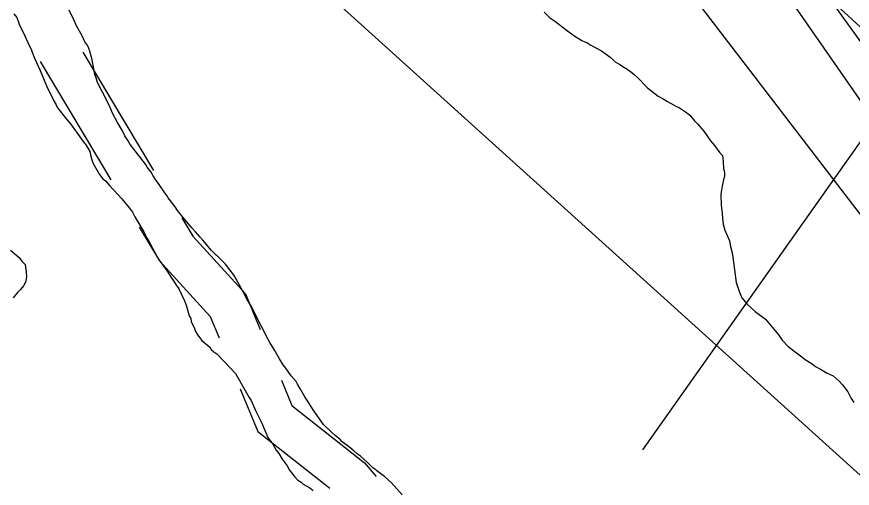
# Model space of a CAD drawing. Extents: x 3172231 to 3210228, y 940198 to 965780.
# Drawn here: x 3189256 to 3189862, y 948735 to 949077 of the extents above; entities that cross this region are included whole.
import ezdxf

# ---------------------------------------------------------------- set-up
doc = ezdxf.new("R2010")
doc.units = 0
for name, color, linetype in [('V-RIVR-RANG', 7, 'Continuous'), ('V-ROAD-CNTR', 7, 'Continuous'), ('V-RRAP-RVMT', 7, 'Continuous'), ('V-SITE-VEGE', 7, 'Continuous'), ('V-TOPO-MAJR', 7, 'Continuous'), ('V-TOPO-MINR', 7, 'Continuous'), ('V-WETL-SWMP', 7, 'Continuous')]:
    doc.layers.add(name, color=color, linetype=linetype)

msp = doc.modelspace()

# ---------------------------------------------------------------- linework, layer by layer
at = {"layer": 'V-RIVR-RANG'}
msp.add_lwpolyline([(3189710.254, 948762.817), (3192054.86, 952083.494)], dxfattribs=at)
at = {"layer": 'V-ROAD-CNTR'}
for p, q in [((3189304.28, 949051.236), (3189355.517, 948965.36)), ((3189273.309, 949044.594), (3189324.547, 948958.717))]:
    msp.add_line(p, q, dxfattribs=at)
for points in [[(3189376.012, 948931.009), (3189383.893, 948917.8), (3189422.182, 948875.823), (3189432.811, 948850.133)], [(3189345.041, 948924.367), (3189359.685, 948899.824), (3189396.472, 948859.493), (3189402.908, 948843.94)], [(3189448.105, 948813.172), (3189455.698, 948794.82), (3189508.468, 948753.383), (3189516.862, 948743.398)], [(3189418.201, 948806.978), (3189430.985, 948776.082), (3189483.337, 948734.973)]]:
    msp.add_lwpolyline(points, dxfattribs=at)
at = {"layer": 'V-RRAP-RVMT'}
msp.add_line((3189873.482, 949064.26), (3189799.138, 949133.182), dxfattribs=at)
at = {"layer": 'V-SITE-VEGE'}
for p, q in [((3189297.651, 949074.765), (3189294.147, 949081.818)), ((3189638.62, 949080.328), (3189642.569, 949076.565)), ((3189254.092, 949079.091), (3189256.232, 949076.471)), ((3189256.232, 949076.471), (3189257.952, 949071.66)), ((3189299.738, 949069.946), (3189297.651, 949074.765)), ((3189642.569, 949076.565), (3189646.175, 949073.911)), ((3189646.175, 949073.911), (3189655.545, 949066.721)), ((3189257.952, 949071.66), (3189262.155, 949063.124)), ((3189303.616, 949063.251), (3189299.738, 949069.946)), ((3189262.155, 949063.124), (3189265.29, 949056.079)), ((3189305.714, 949058.799), (3189303.616, 949063.251)), ((3189655.545, 949066.721), (3189660.96, 949062.924)), ((3189660.96, 949062.924), (3189666.024, 949059.87)), ((3189265.29, 949056.079), (3189266.697, 949053.478)), ((3189307.844, 949055.815), (3189305.714, 949058.799)), ((3189309.226, 949052.112), (3189307.844, 949055.815)), ((3189666.024, 949059.87), (3189668.197, 949058.719)), ((3189668.197, 949058.719), (3189669.656, 949058.318)), ((3189669.656, 949058.318), (3189670.38, 949057.935)), ((3189670.38, 949057.935), (3189672.545, 949056.415)), ((3189672.545, 949056.415), (3189680.152, 949052.2)), ((3189266.697, 949053.478), (3189267.379, 949051.26)), ((3189267.379, 949051.26), (3189269.11, 949046.818)), ((3189310.911, 949045.835), (3189309.226, 949052.112)), ((3189680.152, 949052.2), (3189684.483, 949049.163)), ((3189684.483, 949049.163), (3189687.365, 949046.896)), ((3189269.11, 949046.818), (3189273.304, 949037.913)), ((3189312.861, 949035.151), (3189310.911, 949045.835)), ((3189687.365, 949046.896), (3189690.238, 949044.256)), ((3189690.238, 949044.256), (3189693.494, 949042.347)), ((3189273.304, 949037.913), (3189277.812, 949026.801)), ((3189693.494, 949042.347), (3189701.084, 949037.397)), ((3189701.084, 949037.397), (3189703.968, 949035.13)), ((3189313.902, 949032.558), (3189312.861, 949035.151)), ((3189314.923, 949029.232), (3189313.902, 949032.558)), ((3189703.968, 949035.13), (3189706.122, 949033.246)), ((3189706.122, 949033.246), (3189713.642, 949025.365)), ((3189277.812, 949026.801), (3189279.208, 949023.833)), ((3189318.428, 949022.179), (3189314.923, 949029.232)), ((3189713.642, 949025.365), (3189721.206, 949019.318)), ((3189279.208, 949023.833), (3189280.966, 949020.489)), ((3189280.966, 949020.489), (3189283.063, 949016.039)), ((3189323.347, 949012.891), (3189318.428, 949022.179)), ((3189721.206, 949019.318), (3189724.829, 949017.397)), ((3189283.063, 949016.039), (3189284.826, 949013.063)), ((3189284.826, 949013.063), (3189285.875, 949010.837)), ((3189325.776, 949006.962), (3189323.347, 949012.891)), ((3189724.829, 949017.397), (3189728.085, 949015.486)), ((3189728.085, 949015.486), (3189732.435, 949013.182)), ((3189732.435, 949013.182), (3189734.241, 949012.039)), ((3189285.875, 949010.837), (3189292.285, 949002.612)), ((3189329.286, 949000.275), (3189325.776, 949006.962)), ((3189734.241, 949012.039), (3189736.783, 949010.88)), ((3189736.783, 949010.88), (3189741.837, 949007.458)), ((3189741.837, 949007.458), (3189744.362, 949005.563)), ((3189292.285, 949002.612), (3189295.142, 948999.243)), ((3189744.362, 949005.563), (3189747.568, 949001.453)), ((3189747.568, 949001.453), (3189749.716, 948999.2)), ((3189295.142, 948999.243), (3189303.317, 948988.047)), ((3189332.815, 948994.324), (3189329.286, 949000.275)), ((3189749.716, 948999.2), (3189754.365, 948993.955)), ((3189334.564, 948990.613), (3189332.815, 948994.324)), ((3189337.044, 948986.885), (3189334.564, 948990.613)), ((3189754.365, 948993.955), (3189759.331, 948986.867)), ((3189303.317, 948988.047), (3189305.091, 948985.436)), ((3189305.091, 948985.436), (3189305.806, 948984.686)), ((3189305.806, 948984.686), (3189307.579, 948982.075)), ((3189338.451, 948984.285), (3189337.044, 948986.885)), ((3189343.792, 948977.555), (3189338.451, 948984.285)), ((3189759.331, 948986.867), (3189762.188, 948983.498)), ((3189762.188, 948983.498), (3189766.102, 948978.272)), ((3189307.579, 948982.075), (3189309.345, 948979.101)), ((3189309.345, 948979.101), (3189309.658, 948976.889)), ((3189309.658, 948976.889), (3189310.672, 948973.197)), ((3189349.488, 948970.084), (3189343.792, 948977.555)), ((3189766.102, 948978.272), (3189767.892, 948976.394)), ((3189310.672, 948973.197), (3189311.712, 948970.604)), ((3189311.712, 948970.604), (3189316.289, 948962.424)), ((3189767.892, 948976.394), (3189768.512, 948971.609)), ((3189768.512, 948971.609), (3189768.768, 948966.834)), ((3189350.905, 948967.849), (3189349.488, 948970.084)), ((3189353.752, 948964.114), (3189350.905, 948967.849)), ((3189768.768, 948966.834), (3189769.44, 948964.251)), ((3189316.289, 948962.424), (3189318.786, 948959.432)), ((3189318.786, 948959.432), (3189320.586, 948957.923)), ((3189355.158, 948961.513), (3189353.752, 948964.114)), ((3189357.28, 948958.16), (3189355.158, 948961.513)), ((3189768.969, 948959.858), (3189767.732, 948954.017)), ((3189769.364, 948960.95), (3189768.969, 948959.858)), ((3189769.44, 948964.251), (3189769.364, 948960.95)), ((3189320.586, 948957.923), (3189323.441, 948954.554)), ((3189323.441, 948954.554), (3189332.385, 948944.803)), ((3189359.064, 948955.918), (3189357.28, 948958.16)), ((3189363.674, 948949.204), (3189359.064, 948955.918)), ((3189767.732, 948954.017), (3189766.862, 948948.168)), ((3189365.097, 948947.337), (3189363.674, 948949.204)), ((3189366.154, 948945.477), (3189365.097, 948947.337)), ((3189766.862, 948948.168), (3189767.038, 948940.093)), ((3189332.385, 948944.803), (3189338.099, 948938.067)), ((3189371.141, 948939.122), (3189366.154, 948945.477)), ((3189767.038, 948940.093), (3189767.642, 948934.575)), ((3189338.099, 948938.067), (3189340.229, 948935.079)), ((3189340.229, 948935.079), (3189341.984, 948931.737)), ((3189372.915, 948936.513), (3189371.141, 948939.122)), ((3189376.828, 948931.284), (3189372.915, 948936.513)), ((3189767.642, 948934.575), (3189767.923, 948930.899)), ((3189341.984, 948931.737), (3189348.335, 948920.948)), ((3189383.255, 948923.797), (3189376.828, 948931.284)), ((3189767.923, 948930.899), (3189768.553, 948926.482)), ((3189385.754, 948920.803), (3189383.255, 948923.797)), ((3189768.553, 948926.482), (3189769.551, 948922.056)), ((3189769.551, 948922.056), (3189773.036, 948914.268)), ((3189348.335, 948920.948), (3189350.79, 948916.121)), ((3189350.79, 948916.121), (3189352.553, 948913.143)), ((3189389.336, 948917.049), (3189385.754, 948920.803)), ((3189391.115, 948914.808), (3189389.336, 948917.049)), ((3189352.553, 948913.143), (3189354.659, 948909.057)), ((3189395.047, 948910.311), (3189391.115, 948914.808)), ((3189397.185, 948907.691), (3189395.047, 948910.311)), ((3189773.036, 948914.268), (3189773.673, 948910.219)), ((3189773.673, 948910.219), (3189775.037, 948905.783)), ((3189354.659, 948909.057), (3189359.228, 948900.513)), ((3189400.767, 948903.939), (3189397.185, 948907.691)), ((3189401.134, 948903.931), (3189400.767, 948903.939)), ((3189407.587, 948897.541), (3189401.134, 948903.931)), ((3189775.037, 948905.783), (3189775.328, 948902.475)), ((3189359.228, 948900.513), (3189361.726, 948897.519)), ((3189775.328, 948902.475), (3189777.829, 948884.072)), ((3189361.726, 948897.519), (3189365.272, 948892.299)), ((3189365.272, 948892.299), (3189368.102, 948887.83)), ((3189413.998, 948889.321), (3189407.587, 948897.541)), ((3189368.102, 948887.83), (3189369.525, 948885.962)), ((3189369.525, 948885.962), (3189371.997, 948881.868)), ((3189420.324, 948877.43), (3189413.998, 948889.321)), ((3189371.997, 948881.868), (3189373.781, 948879.626)), ((3189373.781, 948879.626), (3189377.973, 948870.721)), ((3189777.829, 948884.072), (3189780.231, 948877.043)), ((3189422.777, 948872.603), (3189420.324, 948877.43)), ((3189780.231, 948877.043), (3189781.972, 948872.97)), ((3189377.973, 948870.721), (3189379.354, 948867.02)), ((3189426.666, 948866.275), (3189422.777, 948872.603)), ((3189781.972, 948872.97), (3189785.9, 948868.472)), ((3189785.9, 948868.472), (3189791.647, 948863.201)), ((3189379.354, 948867.02), (3189381.389, 948860.002)), ((3189431.565, 948856.254), (3189426.666, 948866.275)), ((3189791.647, 948863.201), (3189799.218, 948857.519)), ((3189381.389, 948860.002), (3189382.446, 948858.142)), ((3189382.446, 948858.142), (3189382.761, 948855.932)), ((3189382.761, 948855.932), (3189385.209, 948850.739)), ((3189435.778, 948848.082), (3189431.565, 948856.254)), ((3189799.218, 948857.519), (3189808.852, 948845.92)), ((3189385.209, 948850.739), (3189385.891, 948848.523)), ((3189385.891, 948848.523), (3189387.662, 948845.911)), ((3189387.662, 948845.911), (3189390.509, 948842.176)), ((3189436.825, 948845.856), (3189435.778, 948848.082)), ((3189438.59, 948842.88), (3189436.825, 948845.856)), ((3189808.852, 948845.92), (3189811.332, 948842.194)), ((3189390.509, 948842.176), (3189396.266, 948837.271)), ((3189396.266, 948837.271), (3189397.323, 948835.411)), ((3189439.638, 948840.654), (3189438.59, 948842.88)), ((3189442.817, 948835.442), (3189439.638, 948840.654)), ((3189811.332, 948842.194), (3189815.629, 948837.689)), ((3189815.629, 948837.689), (3189828.607, 948827.846)), ((3189397.323, 948835.411), (3189399.121, 948833.902)), ((3189399.121, 948833.902), (3189401.286, 948832.384)), ((3189401.286, 948832.384), (3189407.016, 948826.38)), ((3189446.696, 948828.747), (3189442.817, 948835.442)), ((3189407.016, 948826.38), (3189414.895, 948818.122)), ((3189449.526, 948824.278), (3189446.696, 948828.747)), ((3189828.607, 948827.846), (3189832.947, 948825.173)), ((3189832.947, 948825.173), (3189835.47, 948823.281)), ((3189451.308, 948822.036), (3189449.526, 948824.278)), ((3189455.211, 948816.441), (3189451.308, 948822.036)), ((3189835.47, 948823.281), (3189839.095, 948821.36)), ((3189839.095, 948821.36), (3189843.793, 948818.317)), ((3189414.895, 948818.122), (3189424.758, 948800.647)), ((3189458.783, 948812.32), (3189455.211, 948816.441)), ((3189843.793, 948818.317), (3189848.147, 948816.379)), ((3189848.147, 948816.379), (3189852.462, 948812.609)), ((3189459.842, 948810.463), (3189458.783, 948812.32)), ((3189461.605, 948807.485), (3189459.842, 948810.463)), ((3189465.126, 948801.165), (3189461.605, 948807.485)), ((3189852.462, 948812.609), (3189854.969, 948809.981)), ((3189854.969, 948809.981), (3189858.883, 948804.753)), ((3189467.606, 948797.437), (3189465.126, 948801.165)), ((3189858.883, 948804.753), (3189861.336, 948799.926)), ((3189424.758, 948800.647), (3189426.171, 948798.412)), ((3189426.171, 948798.412), (3189429.306, 948791.367)), ((3189471.145, 948791.852), (3189467.606, 948797.437)), ((3189861.336, 948799.926), (3189863.101, 948796.95)), ((3189429.306, 948791.367), (3189431.762, 948786.54)), ((3189478.593, 948781.037), (3189471.145, 948791.852)), ((3189431.762, 948786.54), (3189433.859, 948782.088)), ((3189433.859, 948782.088), (3189438.383, 948771.708)), ((3189485.057, 948775.016), (3189478.593, 948781.037)), ((3189438.383, 948771.708), (3189441.938, 948766.857)), ((3189487.214, 948773.128), (3189485.057, 948775.016)), ((3189490.812, 948770.111), (3189487.214, 948773.128)), ((3189441.938, 948766.857), (3189444.402, 948762.396)), ((3189492.243, 948768.61), (3189490.812, 948770.111)), ((3189497.65, 948764.446), (3189492.243, 948768.61)), ((3189500.89, 948761.8), (3189497.65, 948764.446)), ((3189444.402, 948762.396), (3189446.184, 948760.151)), ((3189446.184, 948760.151), (3189448.656, 948756.057)), ((3189503.047, 948759.916), (3189500.89, 948761.8)), ((3189505.572, 948758.024), (3189503.047, 948759.916)), ((3189448.656, 948756.057), (3189452.211, 948751.206)), ((3189510.602, 948753.502), (3189505.572, 948758.024)), ((3189514.548, 948749.739), (3189510.602, 948753.502)), ((3189452.211, 948751.206), (3189453.966, 948747.861)), ((3189453.966, 948747.861), (3189457.532, 948743.374)), ((3189516.715, 948748.222), (3189514.548, 948749.739)), ((3189517.43, 948747.47), (3189516.715, 948748.222)), ((3189519.23, 948745.961), (3189517.43, 948747.47)), ((3189457.532, 948743.374), (3189460.037, 948740.749)), ((3189460.037, 948740.749), (3189462.57, 948739.221)), ((3189522.834, 948743.307), (3189519.23, 948745.961)), ((3189527.864, 948738.787), (3189522.834, 948743.307)), ((3189462.57, 948739.221), (3189464.001, 948737.72)), ((3189464.001, 948737.72), (3189468.708, 948735.041)), ((3189468.708, 948735.041), (3189471.233, 948733.146)), ((3189535.735, 948730.165), (3189527.864, 948738.787))]:
    msp.add_line(p, q, dxfattribs=at)
at = {"layer": 'V-TOPO-MAJR'}
msp.add_lwpolyline([(3188818.55, 950890.161), (3188903.701, 950706.673), (3188917.3, 950677.732), (3188931.083, 950648.881), (3188945.143, 950620.163), (3188959.387, 950591.534), (3188987.934, 950534.839), (3189009.775, 950491.392), (3189031.575, 950447.925), (3189053.317, 950404.428), (3189075.02, 950360.912), (3189096.296, 950317.197), (3189117.042, 950273.239), (3189136.994, 950228.915), (3189516.871, 949527.552), (3189530.283, 949505.679), (3189543.984, 949483.993), (3189558.119, 949462.587), (3189572.544, 949441.368), (3189951.891, 948895.282)], dxfattribs=at)
at = {"layer": 'V-TOPO-MINR'}
for points in [[(3188350.65, 950314.427), (3188360.348, 950298.59), (3188371.754, 950283.624), (3189116.452, 949450.524), (3189128.481, 949437.392), (3189140.717, 949424.462), (3189153.265, 949411.833), (3189166.02, 949399.405), (3189181.307, 949384.869), (3189186.593, 949379.879), (3189191.902, 949374.915), (3189197.246, 949369.99), (3189202.615, 949365.09), (3189207.88, 949360.094), (3189212.983, 949354.946), (3189217.845, 949349.568), (3189222.546, 949344.038), (3189258.278, 949299.984), (3189261.644, 949295.826), (3189265.004, 949291.662), (3189268.356, 949287.492), (3189271.701, 949283.317), (3190177.18, 948464.824)], [(3188492.239, 950223.658), (3189310.522, 949557.144), (3189317.728, 949552.777), (3189324.779, 949548.173), (3189331.7, 949543.389), (3189338.426, 949538.333), (3189345.021, 949533.097), (3189423.87, 949467.895), (3189445.344, 949449.186), (3189466.133, 949429.782), (3189485.897, 949409.333), (3189504.976, 949388.189), (3189555.876, 949328.772), (3189599.459, 949277.045), (3189642.466, 949224.851), (3189684.61, 949171.958), (3189726.179, 949118.6), (3190220.44, 948473.312)], [(3189399.059, 949774.968), (3189430.983, 949718.014), (3189463.86, 949661.578), (3189548.276, 949520.739), (3189555.547, 949508.869), (3189562.967, 949497.094), (3189570.612, 949485.464), (3189578.406, 949473.931), (3189706.609, 949288.094), (3189779.133, 949184.083), (3189852.346, 949080.564), (3189926.591, 948977.784)]]:
    msp.add_lwpolyline(points, dxfattribs=at)
at = {"layer": 'V-WETL-SWMP'}
msp.add_lwpolyline([(3189251.729, 948907.712), (3189257.979, 948902.405), (3189260.038, 948899.625), (3189262.408, 948897.141), (3189263.19, 948891.659), (3189263.415, 948888.314), (3189262.715, 948884.385), (3189261.134, 948881.69), (3189258.947, 948879.01), (3189256.773, 948876.936), (3189253.647, 948873.064)], dxfattribs=at)

doc.saveas('drawing.dxf')
